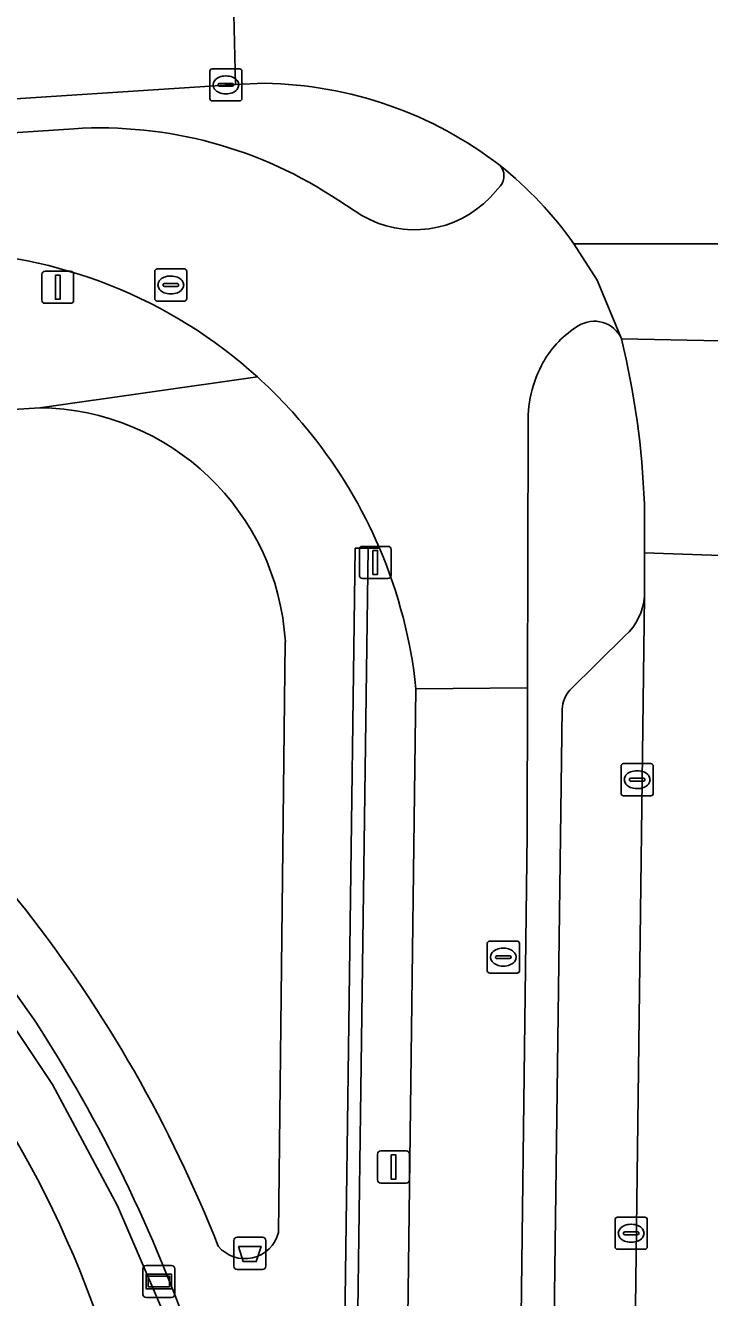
# Model space of a CAD drawing. Extents: x 161772 to 163126, y 383092 to 383917.
# Drawn here: x 161936.23 to 161957.56, y 383577.77 to 383617.47 of the extents above; entities that cross this region are included whole.
import ezdxf

# ---------------------------------------------------------------- set-up
doc = ezdxf.new("R2010")
doc.units = 0
for name, color, linetype in [('IMGEO_Afvalbak', 7, 'Continuous'), ('IMGEO_Berm_groen', 7, 'Continuous'), ('IMGEO_Berm_open', 7, 'Continuous'), ('IMGEO_Fietspad_gesloten', 7, 'Continuous'), ('IMGEO_Groenvoorziening', 7, 'Continuous'), ('IMGEO_Haag', 7, 'Continuous'), ('IMGEO_Kolk', 7, 'Continuous'), ('IMGEO_Lichtmast', 7, 'Continuous'), ('IMGEO_Oever', 7, 'Continuous'), ('IMGEO_Parkeervlak_open', 7, 'Continuous'), ('IMGEO_Rijbaan_lokaal_gesloten', 7, 'Continuous'), ('IMGEO_Rioolput', 7, 'Continuous'), ('IMGEO_Verklikker', 7, 'Continuous'), ('IMGEO_Voetpad_gesloten', 7, 'Continuous'), ('IMGEO_Voetpad_open', 7, 'Continuous'), ('IMGEO_Walbescherming', 7, 'Continuous'), ('IMGEO_Waterloop', 7, 'Continuous')]:
    doc.layers.add(name, color=color, linetype=linetype)

msp = doc.modelspace()

# ---------------------------------------------------------------- linework, layer by layer
at = {"layer": 'IMGEO_Afvalbak'}
for p, q in [((161942.734, 383578.754), (161942.734, 383579.554)), ((161942.734, 383579.554), (161942.734, 383578.754)), ((161942.834, 383579.654), (161943.624, 383579.654)), ((161943.624, 383579.654), (161942.834, 383579.654)), ((161943.724, 383579.554), (161943.724, 383578.754)), ((161943.724, 383578.754), (161943.724, 383579.554)), ((161943.624, 383578.654), (161942.834, 383578.654)), ((161942.834, 383578.654), (161943.624, 383578.654))]:
    msp.add_line(p, q, dxfattribs=at)
msp.add_lwpolyline([(161942.877, 383579.368), (161943.581, 383579.368), (161943.432, 383578.898), (161943.026, 383578.898), (161942.877, 383579.368)], dxfattribs=at)
for centre, start, end in [((161942.834, 383579.554), 90, 180), ((161942.834, 383579.554), 90, 180), ((161943.624, 383579.554), 0, 90), ((161943.624, 383579.554), 360, 90), ((161942.834, 383578.754), 180, 270), ((161942.834, 383578.754), 180, 270), ((161943.624, 383578.754), 270, 0), ((161943.624, 383578.754), 270, 0)]:
    msp.add_arc(centre, 0.1, start, end, dxfattribs=at)
at = {"layer": 'IMGEO_Berm_groen'}
msp.add_lwpolyline([(161947.274, 383601.155), (161946.917, 383601.157), (161946.301, 383555.108), (161947.874, 383555.079), (161948.41, 383596.774)], dxfattribs=at)
msp.add_arc((161933.295, 383595.192), 15.198, 5.9737, 23.0998, dxfattribs=at)
at = {"layer": 'IMGEO_Berm_open'}
for points in [[(161943.691, 383615.667), (161942.78, 383615.633), (161882.948, 383611.732), (161882.965, 383611.252), (161873.476, 383610.633), (161873.422, 383611.086), (161867.922, 383610.732)], [(161868.045, 383609.676), (161937.743, 383614.249)], [(161950.719, 383612.105), (161951.047, 383612.466)], [(161946.003, 383612.007), (161946.719, 383611.545)], [(161951.912, 383604.915), (161951.886, 383596.8), (161951.872, 383592.233), (161951.241, 383541.255)], [(161955.533, 383599.819), (161955.532, 383601.017), (161955.531, 383602.544)], [(161955.531, 383599.658), (161955.533, 383599.819)], [(161953.209, 383596.733), (161954.926, 383598.427)], [(161952.468, 383558.025), (161952.973, 383596.137)]]:
    msp.add_lwpolyline(points, dxfattribs=at)
for centre, radius, start, end in [((161943.506, 383603.355), 12.313, 52.3097, 89.1387), ((161938.562, 383600.928), 13.346, 56.1116, 93.5167), ((161950.652, 383612.775), 0.502, 322.0397, 40.3133), ((161948.367, 383614.341), 3.246, 239.4897, 316.4495), ((161955.118, 383605.422), 3.141, 121.6204, 150.2083), ((161953.97, 383607.314), 0.928, 23.9941, 122.5137), ((161929.558, 383601.564), 25.992, 2.1609, 13.6346), ((161955.662, 383605.133), 3.757, 150.5212, 183.3317), ((161953.771, 383599.759), 1.763, 310.9348, 356.7197), ((161953.953, 383596.094), 0.981, 139.3226, 177.4729)]:
    msp.add_arc(centre, radius, start, end, dxfattribs=at)
at = {"layer": 'IMGEO_Fietspad_gesloten'}
for points in [[(161937.743, 383614.249), (161868.045, 383609.676)], [(161951.047, 383612.466), (161950.719, 383612.105)], [(161946.719, 383611.545), (161946.003, 383612.007)], [(161954.817, 383607.691), (161954.056, 383609.525), (161953.331, 383610.659)], [(161948.41, 383596.774), (161951.886, 383596.8), (161951.912, 383604.915)], [(161951.241, 383541.255), (161951.872, 383592.233), (161951.886, 383596.8), (161948.41, 383596.774), (161947.874, 383555.079), (161947.754, 383546.646), (161947.521, 383522.757)]]:
    msp.add_lwpolyline(points, dxfattribs=at)
for centre, radius, start, end in [((161938.562, 383600.928), 13.346, 56.1116, 93.5167), ((161943.558, 383603.76), 11.963, 35.2194, 51.3224), ((161950.652, 383612.775), 0.502, 322.0397, 40.3133), ((161948.367, 383614.341), 3.246, 239.4897, 316.4495), ((161933.304, 383595.29), 15.134, 47.7989, 88.9027), ((161955.118, 383605.422), 3.141, 121.6204, 150.2083), ((161953.97, 383607.314), 0.928, 23.9941, 122.5137), ((161955.662, 383605.133), 3.757, 150.5212, 183.3317), ((161933.294, 383595.282), 15.146, 38.4587, 47.7931), ((161933.248, 383595.182), 15.245, 23.0659, 38.6428), ((161933.295, 383595.192), 15.198, 5.9737, 23.0998)]:
    msp.add_arc(centre, radius, start, end, dxfattribs=at)
at = {"layer": 'IMGEO_Groenvoorziening'}
for points in [[(161936.68, 383605.542), (161920.705, 383604.54)], [(161893.962, 383603.877), (161899.169, 383604.047), (161903.441, 383604.056), (161907.867, 383603.663), (161912.078, 383602.937), (161918.028, 383600.994), (161923.199, 383597.959), (161927.011, 383595.478), (161927.519, 383595.05), (161930.713, 383592.361), (161934.246, 383588.643), (161937.073, 383584.426), (161939.107, 383580.639), (161940.609, 383577.133), (161941.345, 383574.143), (161941.928, 383571.336), (161942.248, 383567.661), (161942.451, 383562.986), (161942.431, 383557.784), (161941.971, 383554.62), (161942.7, 383554.967), (161942.927, 383569.61)], [(161944.122, 383579.802), (161944.336, 383598.235)]]:
    msp.add_lwpolyline(points, dxfattribs=at)
msp.add_lwpolyline([(161946.917, 383601.157), (161946.517, 383601.159), (161945.901, 383555.116), (161946.301, 383555.108)], close=True, dxfattribs=at)
for centre, radius, start, end in [((161936.575, 383597.767), 7.776, 3.4494, 89.2228), ((161899.164, 383560.513), 45.463, 34.8051, 63.1302), ((161897.276, 383558.653), 49.93, 38.7162, 52.3819), ((161903.031, 383563.908), 42.155, 21.5256, 38.0346), ((161897.843, 383561.301), 46.12, 18.8617, 33.064), ((161943.076, 383580.065), 1.078, 219.6839, 345.9035)]:
    msp.add_arc(centre, radius, start, end, dxfattribs=at)
at = {"layer": 'IMGEO_Haag'}
msp.add_lwpolyline([(161946.917, 383601.157), (161946.517, 383601.159), (161945.901, 383555.116), (161946.301, 383555.108)], close=True, dxfattribs=at)
at = {"layer": 'IMGEO_Kolk'}
for p, q in [((161941.982, 383615.19), (161941.982, 383616.042)), ((161942.057, 383616.116), (161942.909, 383616.116)), ((161942.983, 383616.042), (161942.983, 383615.19)), ((161942.284, 383615.659), (161942.682, 383615.659)), ((161942.47, 383615.896), (161942.495, 383615.896)), ((161942.241, 383615.61), (161942.241, 383615.622)), ((161942.679, 383615.573), (161942.281, 383615.573)), ((161942.493, 383615.336), (161942.468, 383615.336)), ((161942.725, 383615.622), (161942.725, 383615.61)), ((161942.909, 383615.116), (161942.057, 383615.116)), ((161954.806, 383593.509), (161954.806, 383594.361)), ((161954.881, 383594.435), (161955.733, 383594.435)), ((161955.294, 383594.215), (161955.319, 383594.215)), ((161955.807, 383594.361), (161955.807, 383593.509)), ((161955.065, 383593.929), (161955.065, 383593.941)), ((161955.503, 383593.892), (161955.105, 383593.892)), ((161955.108, 383593.978), (161955.506, 383593.978)), ((161955.549, 383593.941), (161955.549, 383593.929)), ((161955.733, 383593.435), (161954.881, 383593.435)), ((161955.317, 383593.655), (161955.292, 383593.655)), ((161954.619, 383579.354), (161954.619, 383580.206)), ((161954.694, 383580.28), (161955.546, 383580.28)), ((161955.107, 383580.06), (161955.132, 383580.06)), ((161955.62, 383580.206), (161955.62, 383579.354)), ((161954.878, 383579.774), (161954.878, 383579.786)), ((161955.316, 383579.737), (161954.918, 383579.737)), ((161954.921, 383579.823), (161955.319, 383579.823)), ((161955.362, 383579.786), (161955.362, 383579.774)), ((161955.546, 383579.28), (161954.694, 383579.28)), ((161955.13, 383579.5), (161955.105, 383579.5))]:
    msp.add_line(p, q, dxfattribs=at)
for points in [[(161941.982, 383615.19), (161941.982, 383616.042)], [(161942.057, 383616.116), (161942.909, 383616.116)], [(161942.983, 383616.042), (161942.983, 383615.19)], [(161942.909, 383615.116), (161942.057, 383615.116)], [(161954.806, 383593.509), (161954.806, 383594.361)], [(161954.881, 383594.435), (161955.733, 383594.435)], [(161955.807, 383594.361), (161955.807, 383593.509)], [(161955.733, 383593.435), (161954.881, 383593.435)], [(161954.619, 383579.354), (161954.619, 383580.206)], [(161954.694, 383580.28), (161955.546, 383580.28)], [(161955.62, 383580.206), (161955.62, 383579.354)], [(161955.546, 383579.28), (161954.694, 383579.28)]]:
    msp.add_lwpolyline(points, dxfattribs=at)
for centre, radius, start, end in [((161942.059, 383616.04), 0.0765, 91.552, 178.448), ((161942.059, 383616.04), 0.0765, 91.552, 178.448), ((161942.907, 383616.04), 0.0765, 1.552, 88.448), ((161942.907, 383616.04), 0.0765, 1.552, 88.448), ((161942.281, 383615.619), 0.0403, 85.8775, 175.7526), ((161942.686, 383615.621), 0.0386, 1.7309, 96.639), ((161942.278, 383615.609), 0.0366, 178.938, 274.7102), ((161942.682, 383615.616), 0.043, 264.8664, 352.4533), ((161942.059, 383615.192), 0.0765, 181.552, 268.448), ((161942.059, 383615.192), 0.0765, 181.552, 268.448), ((161942.907, 383615.192), 0.0765, 271.552, 358.448), ((161942.907, 383615.192), 0.0765, 271.552, 358.448), ((161954.883, 383594.359), 0.0765, 91.552, 178.448), ((161954.883, 383594.359), 0.0765, 91.552, 178.448), ((161955.731, 383594.359), 0.0765, 1.552, 88.448), ((161955.731, 383594.359), 0.0765, 1.552, 88.448), ((161955.105, 383593.938), 0.0403, 85.8775, 175.7526), ((161955.102, 383593.928), 0.0366, 178.938, 274.7102), ((161955.506, 383593.935), 0.043, 264.8664, 352.4533), ((161955.51, 383593.94), 0.0386, 1.7309, 96.639), ((161954.883, 383593.511), 0.0765, 181.552, 268.448), ((161954.883, 383593.511), 0.0765, 181.552, 268.448), ((161955.731, 383593.511), 0.0765, 271.552, 358.448), ((161955.731, 383593.511), 0.0765, 271.552, 358.448), ((161954.696, 383580.204), 0.0765, 91.552, 178.448), ((161954.696, 383580.204), 0.0765, 91.552, 178.448), ((161955.544, 383580.204), 0.0765, 1.552, 88.448), ((161955.544, 383580.204), 0.0765, 1.552, 88.448), ((161954.918, 383579.783), 0.0403, 85.8775, 175.7526), ((161954.915, 383579.773), 0.0366, 178.938, 274.7102), ((161955.319, 383579.78), 0.043, 264.8664, 352.4533), ((161955.323, 383579.785), 0.0386, 1.7309, 96.639), ((161954.696, 383579.356), 0.0765, 181.552, 268.448), ((161954.696, 383579.356), 0.0765, 181.552, 268.448), ((161955.544, 383579.356), 0.0765, 271.552, 358.448), ((161955.544, 383579.356), 0.0765, 271.552, 358.448)]:
    msp.add_arc(centre, radius, start, end, dxfattribs=at)
for centre, major_axis, ratio, start_param, end_param in [((161942.469, 383615.616), (-0.387, 0.002), 0.722429, 4.712389, 7.853982), ((161942.494, 383615.616), (-0.39, 0.002), 0.717154, 1.570796, 4.712389), ((161955.293, 383593.935), (-0.387, 0.002), 0.722429, 4.712389, 7.853982), ((161955.318, 383593.935), (-0.39, 0.002), 0.717154, 1.570796, 4.712389), ((161955.106, 383579.78), (-0.387, 0.002), 0.722429, 4.712389, 7.853982), ((161955.131, 383579.78), (-0.39, 0.002), 0.717154, 1.570796, 4.712389)]:
    msp.add_ellipse(centre, major_axis=major_axis, ratio=ratio, start_param=start_param, end_param=end_param, dxfattribs=at)
at = {"layer": 'IMGEO_Lichtmast'}
for p, q in [((161936.746, 383608.9), (161936.746, 383609.7)), ((161936.746, 383609.7), (161936.746, 383608.9)), ((161936.846, 383609.8), (161937.636, 383609.8)), ((161937.636, 383609.8), (161936.846, 383609.8)), ((161937.736, 383609.7), (161937.736, 383608.9)), ((161937.736, 383608.9), (161937.736, 383609.7)), ((161937.636, 383608.8), (161936.846, 383608.8)), ((161936.846, 383608.8), (161937.636, 383608.8)), ((161946.645, 383600.316), (161946.645, 383601.116)), ((161946.645, 383601.116), (161946.645, 383600.316)), ((161946.745, 383601.216), (161947.535, 383601.216)), ((161947.535, 383601.216), (161946.745, 383601.216)), ((161947.635, 383601.116), (161947.635, 383600.316)), ((161947.635, 383600.316), (161947.635, 383601.116)), ((161947.535, 383600.216), (161946.745, 383600.216)), ((161946.745, 383600.216), (161947.535, 383600.216)), ((161947.313, 383582.349), (161948.103, 383582.349)), ((161948.103, 383582.349), (161947.313, 383582.349)), ((161947.213, 383581.449), (161947.213, 383582.249)), ((161947.213, 383582.249), (161947.213, 383581.449)), ((161948.203, 383582.249), (161948.203, 383581.449)), ((161948.203, 383581.449), (161948.203, 383582.249)), ((161948.103, 383581.349), (161947.313, 383581.349)), ((161947.313, 383581.349), (161948.103, 383581.349))]:
    msp.add_line(p, q, dxfattribs=at)
for points in [[(161937.166, 383609.675), (161937.316, 383609.675), (161937.316, 383608.925), (161937.166, 383608.925), (161937.166, 383609.675)], [(161947.065, 383601.091), (161947.215, 383601.091), (161947.215, 383600.341), (161947.065, 383600.341), (161947.065, 383601.091)], [(161947.633, 383582.224), (161947.783, 383582.224), (161947.783, 383581.474), (161947.633, 383581.474), (161947.633, 383582.224)]]:
    msp.add_lwpolyline(points, dxfattribs=at)
for centre, start, end in [((161936.846, 383609.7), 90, 180), ((161936.846, 383609.7), 90, 180), ((161937.636, 383609.7), 0, 90), ((161937.636, 383609.7), 360, 90), ((161936.846, 383608.9), 180, 270), ((161936.846, 383608.9), 180, 270), ((161937.636, 383608.9), 270, 0), ((161937.636, 383608.9), 270, 0), ((161946.745, 383601.116), 90, 180), ((161946.745, 383601.116), 90, 180), ((161947.535, 383601.116), 0, 90), ((161947.535, 383601.116), 360, 90), ((161946.745, 383600.316), 180, 270), ((161946.745, 383600.316), 180, 270), ((161947.535, 383600.316), 270, 0), ((161947.535, 383600.316), 270, 0), ((161947.313, 383582.249), 90, 180), ((161947.313, 383582.249), 90, 180), ((161948.103, 383582.249), 0, 90), ((161948.103, 383582.249), 360, 90), ((161947.313, 383581.449), 180, 270), ((161947.313, 383581.449), 180, 270), ((161948.103, 383581.449), 270, 0), ((161948.103, 383581.449), 270, 0)]:
    msp.add_arc(centre, 0.1, start, end, dxfattribs=at)
at = {"layer": 'IMGEO_Oever'}
msp.add_lwpolyline([(161940.295, 383567.926), (161940.693, 383561.649), (161940.791, 383554.058), (161941.971, 383554.62), (161942.431, 383557.784), (161942.451, 383562.986), (161942.248, 383567.661), (161941.928, 383571.336), (161941.345, 383574.143), (161940.609, 383577.133), (161939.107, 383580.639), (161937.073, 383584.426), (161934.246, 383588.643), (161930.713, 383592.361), (161927.519, 383595.05)], dxfattribs=at)
msp.add_arc((161907.616, 383566.297), 32.72, 2.8545, 32.2265, dxfattribs=at)
at = {"layer": 'IMGEO_Parkeervlak_open'}
for points in [[(161954.642, 383529.038), (161955.531, 383599.658)], [(161954.926, 383598.427), (161953.209, 383596.733)], [(161952.973, 383596.137), (161952.468, 383558.025)]]:
    msp.add_lwpolyline(points, dxfattribs=at)
for centre, radius, start, end in [((161953.771, 383599.759), 1.763, 310.9348, 356.7197), ((161953.953, 383596.094), 0.981, 139.3226, 177.4729)]:
    msp.add_arc(centre, radius, start, end, dxfattribs=at)
at = {"layer": 'IMGEO_Rijbaan_lokaal_gesloten'}
for points in [[(161867.922, 383610.732), (161873.422, 383611.086), (161882.948, 383611.732), (161942.78, 383615.633), (161942.652, 383621.313), (161942.614, 383622.988), (161937.519, 383622.764), (161932.993, 383622.498), (161926.428, 383622.073), (161902.653, 383620.499), (161895.132, 383620.014), (161890.154, 383619.684), (161884.635, 383619.32), (161869.986, 383618.347)], [(161975.33, 383614.772), (161980.603, 383616.653), (161978.247, 383620.812), (161942.652, 383621.313), (161942.78, 383615.633), (161943.691, 383615.667)], [(161962.568, 383610.667), (161961.797, 383610.653), (161961.782, 383610.653), (161953.331, 383610.659)], [(161953.331, 383610.659), (161961.782, 383610.653)], [(161953.331, 383610.659), (161954.056, 383609.525), (161954.817, 383607.691), (161960.46, 383607.576)], [(161955.531, 383602.544), (161955.532, 383601.017), (161960.018, 383600.863), (161960.46, 383607.576), (161954.817, 383607.691)], [(161960.018, 383600.863), (161955.532, 383601.017)], [(161955.532, 383601.017), (161955.533, 383599.819)], [(161955.533, 383599.819), (161955.531, 383599.658)], [(161955.531, 383599.658), (161954.642, 383529.038)]]:
    msp.add_lwpolyline(points, dxfattribs=at)
for centre, radius, start, end in [((161943.506, 383603.355), 12.313, 52.3097, 89.1387), ((161943.558, 383603.76), 11.963, 35.2194, 51.3224), ((161929.558, 383601.564), 25.992, 2.1609, 13.6346)]:
    msp.add_arc(centre, radius, start, end, dxfattribs=at)
at = {"layer": 'IMGEO_Rioolput'}
for p, q in [((161940.265, 383608.946), (161940.265, 383609.798)), ((161940.34, 383609.872), (161941.192, 383609.872)), ((161941.266, 383609.798), (161941.266, 383608.946)), ((161940.524, 383609.366), (161940.524, 383609.378)), ((161940.962, 383609.329), (161940.564, 383609.329)), ((161940.567, 383609.415), (161940.965, 383609.415)), ((161940.753, 383609.652), (161940.778, 383609.652)), ((161941.008, 383609.378), (161941.008, 383609.366)), ((161940.776, 383609.092), (161940.751, 383609.092)), ((161941.192, 383608.872), (161940.34, 383608.872)), ((161950.634, 383587.971), (161950.634, 383588.823)), ((161950.709, 383588.897), (161951.561, 383588.897)), ((161951.122, 383588.677), (161951.147, 383588.677)), ((161951.635, 383588.823), (161951.635, 383587.971)), ((161950.893, 383588.391), (161950.893, 383588.403)), ((161951.331, 383588.354), (161950.933, 383588.354)), ((161950.936, 383588.44), (161951.334, 383588.44)), ((161951.377, 383588.403), (161951.377, 383588.391)), ((161951.561, 383587.897), (161950.709, 383587.897)), ((161951.145, 383588.117), (161951.12, 383588.117))]:
    msp.add_line(p, q, dxfattribs=at)
for points in [[(161940.265, 383608.946), (161940.265, 383609.798)], [(161940.34, 383609.872), (161941.192, 383609.872)], [(161941.266, 383609.798), (161941.266, 383608.946)], [(161941.192, 383608.872), (161940.34, 383608.872)], [(161950.634, 383587.971), (161950.634, 383588.823)], [(161950.709, 383588.897), (161951.561, 383588.897)], [(161951.635, 383588.823), (161951.635, 383587.971)], [(161951.561, 383587.897), (161950.709, 383587.897)]]:
    msp.add_lwpolyline(points, dxfattribs=at)
for centre, radius, start, end in [((161940.342, 383609.796), 0.0765, 91.552, 178.448), ((161940.342, 383609.796), 0.0765, 91.552, 178.448), ((161941.19, 383609.796), 0.0765, 1.552, 88.448), ((161941.19, 383609.796), 0.0765, 1.552, 88.448), ((161940.564, 383609.375), 0.0403, 85.8775, 175.7526), ((161940.561, 383609.365), 0.0366, 178.938, 274.7102), ((161940.965, 383609.372), 0.043, 264.8664, 352.4533), ((161940.969, 383609.377), 0.0386, 1.7309, 96.639), ((161940.342, 383608.948), 0.0765, 181.552, 268.448), ((161940.342, 383608.948), 0.0765, 181.552, 268.448), ((161941.19, 383608.948), 0.0765, 271.552, 358.448), ((161941.19, 383608.948), 0.0765, 271.552, 358.448), ((161950.711, 383588.821), 0.0765, 91.552, 178.448), ((161950.711, 383588.821), 0.0765, 91.552, 178.448), ((161951.559, 383588.821), 0.0765, 1.552, 88.448), ((161951.559, 383588.821), 0.0765, 1.552, 88.448), ((161950.933, 383588.4), 0.0403, 85.8775, 175.7526), ((161950.93, 383588.39), 0.0366, 178.938, 274.7102), ((161951.334, 383588.397), 0.043, 264.8664, 352.4533), ((161951.338, 383588.402), 0.0386, 1.7309, 96.639), ((161950.711, 383587.973), 0.0765, 181.552, 268.448), ((161950.711, 383587.973), 0.0765, 181.552, 268.448), ((161951.559, 383587.973), 0.0765, 271.552, 358.448), ((161951.559, 383587.973), 0.0765, 271.552, 358.448)]:
    msp.add_arc(centre, radius, start, end, dxfattribs=at)
for centre, major_axis, ratio, start_param, end_param in [((161940.752, 383609.372), (-0.387, 0.002), 0.722429, 4.712389, 7.853982), ((161940.777, 383609.372), (-0.39, 0.002), 0.717154, 1.570796, 4.712389), ((161951.121, 383588.397), (-0.387, 0.002), 0.722429, 4.712389, 7.853982), ((161951.146, 383588.397), (-0.39, 0.002), 0.717154, 1.570796, 4.712389)]:
    msp.add_ellipse(centre, major_axis=major_axis, ratio=ratio, start_param=start_param, end_param=end_param, dxfattribs=at)
at = {"layer": 'IMGEO_Verklikker'}
for p, q in [((161939.997, 383578.774), (161940.787, 383578.774)), ((161940.787, 383578.774), (161939.997, 383578.774)), ((161939.897, 383577.874), (161939.897, 383578.674)), ((161939.897, 383578.674), (161939.897, 383577.874)), ((161940.887, 383578.674), (161940.887, 383577.874)), ((161940.887, 383577.874), (161940.887, 383578.674)), ((161940.787, 383577.774), (161939.997, 383577.774)), ((161939.997, 383577.774), (161940.787, 383577.774))]:
    msp.add_line(p, q, dxfattribs=at)
for points in [[(161939.998, 383578.506), (161940.786, 383578.506), (161940.786, 383578.042), (161939.998, 383578.042), (161939.998, 383578.506)], [(161940.063, 383578.441), (161940.063, 383578.107), (161940.721, 383578.107), (161940.721, 383578.441), (161940.063, 383578.441)]]:
    msp.add_lwpolyline(points, dxfattribs=at)
for centre, start, end in [((161939.997, 383578.674), 90, 180), ((161939.997, 383578.674), 90, 180), ((161940.787, 383578.674), 0, 90), ((161940.787, 383578.674), 360, 90), ((161939.997, 383577.874), 180, 270), ((161939.997, 383577.874), 180, 270), ((161940.787, 383577.874), 270, 0), ((161940.787, 383577.874), 270, 0)]:
    msp.add_arc(centre, 0.1, start, end, dxfattribs=at)
at = {"layer": 'IMGEO_Voetpad_gesloten'}
for points in [[(161943.47, 383606.501), (161936.68, 383605.542)], [(161945.604, 383528.895), (161945.791, 383546.677), (161946.191, 383546.671), (161947.754, 383546.646), (161947.874, 383555.079), (161946.301, 383555.108), (161945.901, 383555.116), (161946.517, 383601.159), (161946.917, 383601.157), (161947.274, 383601.155)], [(161944.336, 383598.235), (161944.122, 383579.802)]]:
    msp.add_lwpolyline(points, dxfattribs=at)
for centre, radius, start, end in [((161933.294, 383595.282), 15.146, 38.4587, 47.7931), ((161936.575, 383597.767), 7.776, 3.4494, 89.2228), ((161933.248, 383595.182), 15.245, 23.0659, 38.6428), ((161899.164, 383560.513), 45.463, 34.8051, 63.1302), ((161897.276, 383558.653), 49.93, 38.7162, 52.3819), ((161903.031, 383563.908), 42.155, 21.5256, 38.0346), ((161897.843, 383561.301), 46.12, 18.8617, 33.064), ((161943.076, 383580.065), 1.078, 219.6839, 345.9035)]:
    msp.add_arc(centre, radius, start, end, dxfattribs=at)
at = {"layer": 'IMGEO_Voetpad_open'}
msp.add_lwpolyline([(161908.227, 383604.228), (161920.705, 383604.54), (161936.68, 383605.542), (161943.47, 383606.501)], dxfattribs=at)
msp.add_arc((161933.304, 383595.29), 15.134, 47.7989, 88.9027, dxfattribs=at)
at = {"layer": 'IMGEO_Walbescherming'}
msp.add_arc((161907.616, 383566.297), 32.72, 2.8545, 32.2265, dxfattribs=at)
at = {"layer": 'IMGEO_Waterloop'}
msp.add_arc((161907.616, 383566.297), 32.72, 2.8545, 32.2265, dxfattribs=at)

doc.saveas('drawing.dxf')
